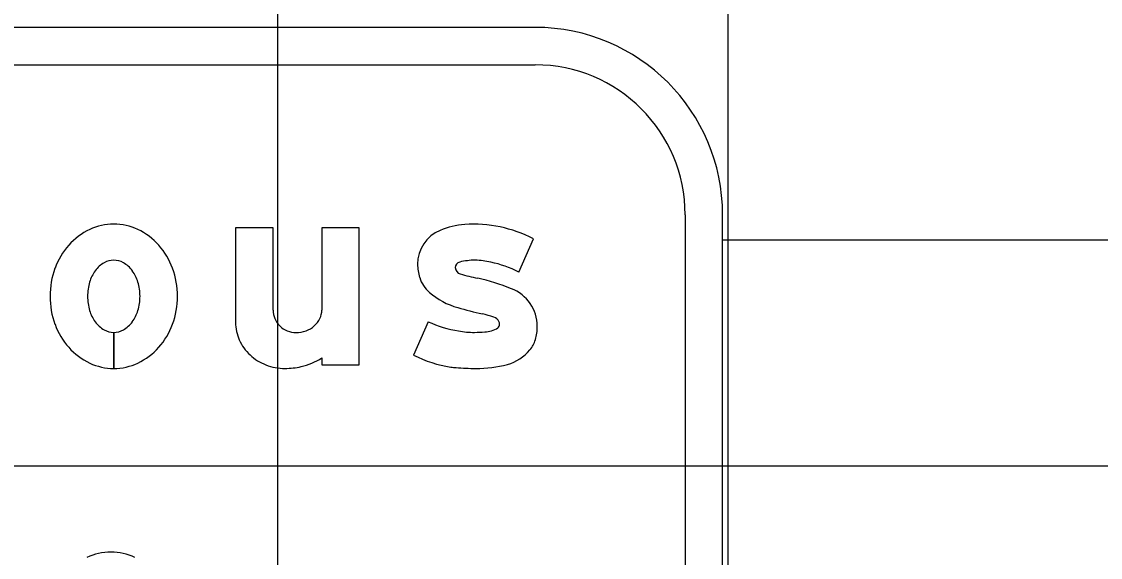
# Model space of a CAD drawing. Extents: x 2193008 to 2198143, y 1236112 to 1237864.
# Drawn here: x 2194933.721 to 2194938.514, y 1237210.7 to 1237213.08 of the extents above; entities that cross this region are included whole.
import ezdxf

# ---------------------------------------------------------------- set-up
doc = ezdxf.new("R2010")
doc.units = 0
for name, color, linetype in [('GSBWFILL', 7, 'Continuous'), ('GSCOLORFILL', 7, 'Continuous'), ('GSDIMS', 7, 'Continuous'), ('GSOUTLINE', 7, 'Continuous'), ('M-ROADS', 7, 'Continuous')]:
    doc.layers.add(name, color=color, linetype=linetype)

msp = doc.modelspace()

# ---------------------------------------------------------------- linework, layer by layer
at = {"layer": 'GSBWFILL'}
for p, q in [((2194934.8384, 1237211.7986), (2194934.8384, 1237212.1638)), ((2194935.93, 1237211.9668), (2194935.9946, 1237212.1152)), ((2194935.5275, 1237211.7471), (2194935.4628, 1237211.5988)), ((2194934.1308, 1237211.6996), (2194934.1308, 1237211.5394)), ((2194934.1309, 1237211.5394), (2194934.1309, 1237211.6996)), ((2194935.4628, 1237211.5988), (2194935.4628, 1237211.5988))]:
    msp.add_line(p, q, dxfattribs=at)
for points in [[(2194934.8384, 1237212.1638), (2194934.6719, 1237212.1638), (2194934.6719, 1237211.7438)], [(2194935.0549, 1237211.5861), (2194935.0549, 1237211.556), (2194935.2214, 1237211.556), (2194935.2214, 1237212.1638), (2194935.0549, 1237212.1638), (2194935.0549, 1237211.7986)]]:
    msp.add_lwpolyline(points, dxfattribs=at)
for centre, major_axis, ratio, start_param, end_param in [((2194934.1466, 1237211.8958), (0, 0.2881), 0.999994, 0.438571, 0.847388), ((2194934.1308, 1237211.9295), (0, 0.2509), 0.999994, 0, 0.438571), ((2194934.1308, 1237211.9295), (0, 0.2509), 0.999994, 5.844614, 6.283185), ((2194934.115, 1237211.8958), (0, 0.2881), 0.999994, 5.435798, 5.844614), ((2194935.6436, 1237212.0024), (0, 0.1632), 0.999993, 0.398006, 1.570796), ((2194935.715, 1237211.8326), (0, 0.3474), 0.999993, 0.071378, 0.398007), ((2194935.7296, 1237211.6097), (0, 0.5707), 0.999993, 5.800291, 6.352301), ((2194934.1713, 1237211.874), (0, 0.321), 0.999994, 0.847388, 1.220117), ((2194934.0903, 1237211.874), (0, 0.321), 0.999994, 5.063069, 5.435798), ((2194934.1512, 1237211.8985), (0, 0.1271), 0.999994, 0.517724, 0.942), ((2194934.1308, 1237211.9342), (0, 0.086), 0.999994, 0, 0.517724), ((2194934.1308, 1237211.9342), (0, 0.086), 0.999994, 5.765461, 6.283185), ((2194934.1105, 1237211.8985), (0, 0.1271), 0.999994, 5.341185, 5.765461), ((2194935.6729, 1237211.9875), (0, 0.025), 0.999993, 0.21891, 1.570796), ((2194935.7361, 1237211.7313), (0, 0.2889), 0.999993, 0, 0.239757), ((2194935.7361, 1237211.7467), (0, 0.2735), 0.999993, 6.027142, 6.283185), ((2194935.7168, 1237211.5665), (0, 0.4534), 0.999993, 5.793797, 6.086746), ((2194934.2099, 1237211.8599), (0, 0.3622), 0.999994, 1.220117, 1.570796), ((2194934.1832, 1237211.8752), (0, 0.1667), 0.999994, 0.942, 1.278197), ((2194934.0784, 1237211.8752), (0, 0.1667), 0.999994, 5.004989, 5.341185), ((2194934.0517, 1237211.8599), (0, 0.3622), 0.999994, 4.712389, 5.063069), ((2194935.6753, 1237212.0024), (0, 0.1949), 0.999993, 1.570796, 1.879779), ((2194935.6771, 1237211.9875), (0, 0.0291), 0.999993, 1.570796, 2.88808), ((2194935.8562, 1237212.5527), (0, 0.6219), 0.999993, 2.83708, 2.965597), ((2194934.2339, 1237211.8599), (0, 0.2196), 0.999994, 1.278197, 1.570796), ((2194934.0278, 1237211.8599), (0, 0.2196), 0.999994, 4.712389, 5.004989), ((2194935.6285, 1237211.9874), (0, 0.1457), 0.999993, 1.879779, 2.42566), ((2194935.5296, 1237210.9795), (0, 0.9852), 0.999993, 5.901211, 6.060377), ((2194935.7457, 1237212.1221), (0, 0.3242), 0.999993, 2.42566, 2.869403), ((2194935.8333, 1237211.7264), (0, 0.179), 0.999993, 4.712389, 5.919951), ((2194934.2099, 1237211.8599), (0, 0.3622), 0.999994, 1.570796, 1.921476), ((2194934.2339, 1237211.8599), (0, 0.2196), 0.999994, 1.570796, 1.863396), ((2194934.0278, 1237211.8599), (0, 0.2196), 0.999994, 4.419789, 4.712389), ((2194934.0517, 1237211.8599), (0, 0.3622), 0.999994, 4.361709, 4.712389), ((2194934.1832, 1237211.8446), (0, 0.1667), 0.999994, 1.863396, 2.199593), ((2194934.0784, 1237211.8446), (0, 0.1667), 0.999994, 4.083593, 4.419789), ((2194934.935, 1237211.7986), (0, 0.0965), 0.999993, 1.570796, 1.973843), ((2194934.9682, 1237211.7986), (0, 0.0867), 0.999993, 4.267823, 4.712389), ((2194936.2149, 1237213.7342), (0, 2.0032), 0.999993, 2.860128, 2.916667), ((2194935.5597, 1237210.9068), (0, 0.8992), 0.999993, 5.990951, 6.04928), ((2194935.8047, 1237211.7278), (0, 0.0424), 0.999993, 5.20773, 5.944931), ((2194934.1713, 1237211.8458), (0, 0.321), 0.999994, 1.921476, 2.294205), ((2194934.1512, 1237211.8213), (0, 0.1271), 0.999994, 2.199593, 2.623869), ((2194934.1105, 1237211.8213), (0, 0.1271), 0.999994, 3.659317, 4.083593), ((2194934.0903, 1237211.8458), (0, 0.321), 0.999994, 3.98898, 4.361709), ((2194934.8631, 1237211.7438), (0, 0.1912), 0.999993, 1.570796, 1.988484), ((2194934.9378, 1237211.7998), (0, 0.0995), 0.999993, 1.973842, 2.370677), ((2194934.9395, 1237211.8016), (0, 0.1021), 0.999993, 2.370677, 2.759031), ((2194934.9463, 1237211.8149), (0, 0.1146), 0.999993, 3.487296, 3.857311), ((2194934.9549, 1237211.805), (0, 0.1015), 0.999993, 3.857311, 4.267823), ((2194935.7366, 1237212.1948), (0, 0.4941), 0.999993, 2.70455, 2.991718), ((2194935.776, 1237211.8146), (0, 0.1128), 0.999993, 3.169414, 3.711965), ((2194935.8255, 1237211.7353), (0, 0.0193), 0.999993, 3.769232, 4.712389), ((2194935.8146, 1237211.7353), (0, 0.0302), 0.999993, 4.712389, 5.146352), ((2194935.8033, 1237211.7264), (0, 0.2089), 0.999993, 4.42655, 4.712389), ((2194934.1308, 1237211.7856), (0, 0.086), 0.999994, 2.623869, 3.141593), ((2194934.1308, 1237211.7856), (0, 0.086), 0.999994, 3.142077, 3.659317), ((2194934.9407, 1237211.8045), (0, 0.1052), 0.999993, 2.759031, 3.141593), ((2194934.9407, 1237211.8304), (0, 0.1311), 0.999993, 3.141593, 3.487296), ((2194935.7331, 1237212.0783), (0, 0.3787), 0.999993, 2.95481, 3.141593), ((2194935.7331, 1237212.175), (0, 0.4753), 0.999993, 3.141593, 3.238422), ((2194934.1466, 1237211.824), (0, 0.2881), 0.999994, 2.294205, 2.703022), ((2194934.115, 1237211.824), (0, 0.2881), 0.999994, 3.580164, 3.98898), ((2194934.8766, 1237211.7498), (0, 0.206), 0.999993, 1.988484, 2.390665), ((2194935.826, 1237211.7489), (0, 0.199), 0.999993, 3.41426, 4.020407), ((2194935.884, 1237211.7027), (0, 0.1249), 0.999993, 4.009587, 4.42655), ((2194934.8854, 1237211.7592), (0, 0.2187), 0.999993, 2.390665, 2.772693), ((2194934.8938, 1237211.839), (0, 0.2998), 0.999993, 3.37668, 3.708724), ((2194935.7003, 1237212.0548), (0, 0.5142), 0.999993, 2.661561, 2.999689), ((2194934.1308, 1237211.7903), (0, 0.2509), 0.999994, 2.703022, 3.141593), ((2194934.1308, 1237211.7903), (0, 0.2509), 0.999994, 3.141759, 3.580164), ((2194934.891, 1237211.7738), (0, 0.2344), 0.999993, 2.772693, 3.141593), ((2194934.891, 1237211.8724), (0, 0.333), 0.999993, 3.141593, 3.361579), ((2194935.6864, 1237211.9579), (0, 0.4163), 0.999993, 2.999689, 3.056979), ((2194935.7385, 1237212.5619), (0, 1.0225), 0.999993, 3.056204, 3.141593), ((2194935.7385, 1237212.1054), (0, 0.566), 0.999993, 3.141593, 3.39368), ((2194934.1181, 1237210.4727), (0, 0.2509), 0.999998, 0, 0.438571), ((2194934.1181, 1237210.4727), (0, 0.2509), 0.999998, 5.844614, 6.283185)]:
    msp.add_ellipse(centre, major_axis=major_axis, ratio=ratio, start_param=start_param, end_param=end_param, dxfattribs=at)
at = {"layer": 'GSCOLORFILL'}
for p, q in [((2194936.0028, 1237213.0545), (2194929.1763, 1237213.0545)), ((2194929.1763, 1237212.888), (2194936.0028, 1237212.888)), ((2194936.6688, 1237212.222), (2194936.6688, 1237207.3935)), ((2194936.8353, 1237207.3935), (2194936.8353, 1237212.222)), ((2194934.8384, 1237211.7986), (2194934.8384, 1237212.1638)), ((2194935.93, 1237211.9668), (2194935.9946, 1237212.1152)), ((2194935.5275, 1237211.7471), (2194935.4628, 1237211.5988)), ((2194934.1308, 1237211.6996), (2194934.1308, 1237211.5394)), ((2194934.1309, 1237211.5394), (2194934.1309, 1237211.6996)), ((2194935.4628, 1237211.5988), (2194935.4628, 1237211.5988))]:
    msp.add_line(p, q, dxfattribs=at)
for points in [[(2194934.8384, 1237212.1638), (2194934.6719, 1237212.1638), (2194934.6719, 1237211.7438)], [(2194935.0549, 1237211.5861), (2194935.0549, 1237211.556), (2194935.2214, 1237211.556), (2194935.2214, 1237212.1638), (2194935.0549, 1237212.1638), (2194935.0549, 1237211.7986)]]:
    msp.add_lwpolyline(points, dxfattribs=at)
for radius in [0.8325, 0.666]:
    msp.add_arc((2194936.0028, 1237212.222), radius, 0, 90, dxfattribs=at)
for centre, major_axis, ratio, start_param, end_param in [((2194934.1466, 1237211.8958), (0, 0.2881), 0.999994, 0.438571, 0.847388), ((2194934.1308, 1237211.9295), (0, 0.2509), 0.999994, 0, 0.438571), ((2194934.1308, 1237211.9295), (0, 0.2509), 0.999994, 5.844614, 6.283185), ((2194934.115, 1237211.8958), (0, 0.2881), 0.999994, 5.435798, 5.844614), ((2194935.6436, 1237212.0024), (0, 0.1632), 0.999993, 0.398006, 1.570796), ((2194935.715, 1237211.8326), (0, 0.3474), 0.999993, 0.071378, 0.398007), ((2194935.7296, 1237211.6097), (0, 0.5707), 0.999993, 5.800291, 6.352301), ((2194934.1713, 1237211.874), (0, 0.321), 0.999994, 0.847388, 1.220117), ((2194934.0903, 1237211.874), (0, 0.321), 0.999994, 5.063069, 5.435798), ((2194934.1512, 1237211.8985), (0, 0.1271), 0.999994, 0.517724, 0.942), ((2194934.1308, 1237211.9342), (0, 0.086), 0.999994, 0, 0.517724), ((2194934.1308, 1237211.9342), (0, 0.086), 0.999994, 5.765461, 6.283185), ((2194934.1105, 1237211.8985), (0, 0.1271), 0.999994, 5.341185, 5.765461), ((2194935.6729, 1237211.9875), (0, 0.025), 0.999993, 0.21891, 1.570796), ((2194935.7361, 1237211.7313), (0, 0.2889), 0.999993, 0, 0.239757), ((2194935.7361, 1237211.7467), (0, 0.2735), 0.999993, 6.027142, 6.283185), ((2194935.7168, 1237211.5665), (0, 0.4534), 0.999993, 5.793797, 6.086746), ((2194934.2099, 1237211.8599), (0, 0.3622), 0.999994, 1.220117, 1.570796), ((2194934.1832, 1237211.8752), (0, 0.1667), 0.999994, 0.942, 1.278197), ((2194934.0784, 1237211.8752), (0, 0.1667), 0.999994, 5.004989, 5.341185), ((2194934.0517, 1237211.8599), (0, 0.3622), 0.999994, 4.712389, 5.063069), ((2194935.6753, 1237212.0024), (0, 0.1949), 0.999993, 1.570796, 1.879779), ((2194935.6771, 1237211.9875), (0, 0.0291), 0.999993, 1.570796, 2.88808), ((2194935.8562, 1237212.5527), (0, 0.6219), 0.999993, 2.83708, 2.965597), ((2194934.2339, 1237211.8599), (0, 0.2196), 0.999994, 1.278197, 1.570796), ((2194934.0278, 1237211.8599), (0, 0.2196), 0.999994, 4.712389, 5.004989), ((2194935.6285, 1237211.9874), (0, 0.1457), 0.999993, 1.879779, 2.42566), ((2194935.5296, 1237210.9795), (0, 0.9852), 0.999993, 5.901211, 6.060377), ((2194935.7457, 1237212.1221), (0, 0.3242), 0.999993, 2.42566, 2.869403), ((2194935.8333, 1237211.7264), (0, 0.179), 0.999993, 4.712389, 5.919951), ((2194934.2099, 1237211.8599), (0, 0.3622), 0.999994, 1.570796, 1.921476), ((2194934.2339, 1237211.8599), (0, 0.2196), 0.999994, 1.570796, 1.863396), ((2194934.0278, 1237211.8599), (0, 0.2196), 0.999994, 4.419789, 4.712389), ((2194934.0517, 1237211.8599), (0, 0.3622), 0.999994, 4.361709, 4.712389), ((2194934.1832, 1237211.8446), (0, 0.1667), 0.999994, 1.863396, 2.199593), ((2194934.0784, 1237211.8446), (0, 0.1667), 0.999994, 4.083593, 4.419789), ((2194934.935, 1237211.7986), (0, 0.0965), 0.999993, 1.570796, 1.973843), ((2194934.9682, 1237211.7986), (0, 0.0867), 0.999993, 4.267823, 4.712389), ((2194936.2149, 1237213.7342), (0, 2.0032), 0.999993, 2.860128, 2.916667), ((2194935.5597, 1237210.9068), (0, 0.8992), 0.999993, 5.990951, 6.04928), ((2194935.8047, 1237211.7278), (0, 0.0424), 0.999993, 5.20773, 5.944931), ((2194934.1713, 1237211.8458), (0, 0.321), 0.999994, 1.921476, 2.294205), ((2194934.1512, 1237211.8213), (0, 0.1271), 0.999994, 2.199593, 2.623869), ((2194934.1105, 1237211.8213), (0, 0.1271), 0.999994, 3.659317, 4.083593), ((2194934.0903, 1237211.8458), (0, 0.321), 0.999994, 3.98898, 4.361709), ((2194934.8631, 1237211.7438), (0, 0.1912), 0.999993, 1.570796, 1.988484), ((2194934.9378, 1237211.7998), (0, 0.0995), 0.999993, 1.973842, 2.370677), ((2194934.9395, 1237211.8016), (0, 0.1021), 0.999993, 2.370677, 2.759031), ((2194934.9463, 1237211.8149), (0, 0.1146), 0.999993, 3.487296, 3.857311), ((2194934.9549, 1237211.805), (0, 0.1015), 0.999993, 3.857311, 4.267823), ((2194935.7366, 1237212.1948), (0, 0.4941), 0.999993, 2.70455, 2.991718), ((2194935.776, 1237211.8146), (0, 0.1128), 0.999993, 3.169414, 3.711965), ((2194935.8255, 1237211.7353), (0, 0.0193), 0.999993, 3.769232, 4.712389), ((2194935.8146, 1237211.7353), (0, 0.0302), 0.999993, 4.712389, 5.146352), ((2194935.8033, 1237211.7264), (0, 0.2089), 0.999993, 4.42655, 4.712389), ((2194934.1308, 1237211.7856), (0, 0.086), 0.999994, 2.623869, 3.141593), ((2194934.1308, 1237211.7856), (0, 0.086), 0.999994, 3.142077, 3.659317), ((2194934.9407, 1237211.8045), (0, 0.1052), 0.999993, 2.759031, 3.141593), ((2194934.9407, 1237211.8304), (0, 0.1311), 0.999993, 3.141593, 3.487296), ((2194935.7331, 1237212.0783), (0, 0.3787), 0.999993, 2.95481, 3.141593), ((2194935.7331, 1237212.175), (0, 0.4753), 0.999993, 3.141593, 3.238422), ((2194934.1466, 1237211.824), (0, 0.2881), 0.999994, 2.294205, 2.703022), ((2194934.115, 1237211.824), (0, 0.2881), 0.999994, 3.580164, 3.98898), ((2194934.8766, 1237211.7498), (0, 0.206), 0.999993, 1.988484, 2.390665), ((2194935.826, 1237211.7489), (0, 0.199), 0.999993, 3.41426, 4.020407), ((2194935.884, 1237211.7027), (0, 0.1249), 0.999993, 4.009587, 4.42655), ((2194934.8854, 1237211.7592), (0, 0.2187), 0.999993, 2.390665, 2.772693), ((2194934.8938, 1237211.839), (0, 0.2998), 0.999993, 3.37668, 3.708724), ((2194935.7003, 1237212.0548), (0, 0.5142), 0.999993, 2.661561, 2.999689), ((2194934.1308, 1237211.7903), (0, 0.2509), 0.999994, 2.703022, 3.141593), ((2194934.1308, 1237211.7903), (0, 0.2509), 0.999994, 3.141759, 3.580164), ((2194934.891, 1237211.7738), (0, 0.2344), 0.999993, 2.772693, 3.141593), ((2194934.891, 1237211.8724), (0, 0.333), 0.999993, 3.141593, 3.361579), ((2194935.6864, 1237211.9579), (0, 0.4163), 0.999993, 2.999689, 3.056979), ((2194935.7385, 1237212.5619), (0, 1.0225), 0.999993, 3.056204, 3.141593), ((2194935.7385, 1237212.1054), (0, 0.566), 0.999993, 3.141593, 3.39368), ((2194934.1181, 1237210.4727), (0, 0.2509), 0.999998, 0, 0.438571), ((2194934.1181, 1237210.4727), (0, 0.2509), 0.999998, 5.844614, 6.283185)]:
    msp.add_ellipse(centre, major_axis=major_axis, ratio=ratio, start_param=start_param, end_param=end_param, dxfattribs=at)
at = {"layer": 'GSDIMS'}
msp.add_line((2194936.8353, 1237212.1113), (2194986.8603, 1237212.1113), dxfattribs=at)
at = {"layer": 'GSOUTLINE'}
for p, q in [((2194934.8384, 1237211.7986), (2194934.8384, 1237212.1638)), ((2194935.93, 1237211.9668), (2194935.9946, 1237212.1152)), ((2194935.5275, 1237211.7471), (2194935.4628, 1237211.5988)), ((2194935.4628, 1237211.5988), (2194935.4628, 1237211.5988))]:
    msp.add_line(p, q, dxfattribs=at)
for points in [[(2194934.8384, 1237212.1638), (2194934.6719, 1237212.1638), (2194934.6719, 1237211.7438)], [(2194935.0549, 1237211.5861), (2194935.0549, 1237211.556), (2194935.2214, 1237211.556), (2194935.2214, 1237212.1638), (2194935.0549, 1237212.1638), (2194935.0549, 1237211.7986)]]:
    msp.add_lwpolyline(points, dxfattribs=at)
for centre, major_axis, ratio, start_param, end_param in [((2194934.1466, 1237211.8958), (0, 0.2881), 0.999994, 0.438571, 0.847388), ((2194934.1308, 1237211.9295), (0, 0.2509), 0.999994, 0, 0.438571), ((2194934.1308, 1237211.9295), (0, 0.2509), 0.999994, 5.844614, 6.283185), ((2194934.115, 1237211.8958), (0, 0.2881), 0.999994, 5.435798, 5.844614), ((2194935.6436, 1237212.0024), (0, 0.1632), 0.999993, 0.398006, 1.570796), ((2194935.715, 1237211.8326), (0, 0.3474), 0.999993, 0.071378, 0.398007), ((2194935.7296, 1237211.6097), (0, 0.5707), 0.999993, 5.800291, 6.352301), ((2194934.1713, 1237211.874), (0, 0.321), 0.999994, 0.847388, 1.220117), ((2194934.0903, 1237211.874), (0, 0.321), 0.999994, 5.063069, 5.435798), ((2194934.1512, 1237211.8985), (0, 0.1271), 0.999994, 0.517724, 0.942), ((2194934.1308, 1237211.9342), (0, 0.086), 0.999994, 0, 0.517724), ((2194934.1308, 1237211.9342), (0, 0.086), 0.999994, 5.765461, 6.283185), ((2194934.1105, 1237211.8985), (0, 0.1271), 0.999994, 5.341185, 5.765461), ((2194935.6729, 1237211.9875), (0, 0.025), 0.999993, 0.21891, 1.570796), ((2194935.7361, 1237211.7313), (0, 0.2889), 0.999993, 0, 0.239757), ((2194935.7361, 1237211.7467), (0, 0.2735), 0.999993, 6.027142, 6.283185), ((2194935.7168, 1237211.5665), (0, 0.4534), 0.999993, 5.793797, 6.086746), ((2194934.2099, 1237211.8599), (0, 0.3622), 0.999994, 1.220117, 1.570796), ((2194934.1832, 1237211.8752), (0, 0.1667), 0.999994, 0.942, 1.278197), ((2194934.0784, 1237211.8752), (0, 0.1667), 0.999994, 5.004989, 5.341185), ((2194934.0517, 1237211.8599), (0, 0.3622), 0.999994, 4.712389, 5.063069), ((2194935.6753, 1237212.0024), (0, 0.1949), 0.999993, 1.570796, 1.879779), ((2194935.6771, 1237211.9875), (0, 0.0291), 0.999993, 1.570796, 2.88808), ((2194935.8562, 1237212.5527), (0, 0.6219), 0.999993, 2.83708, 2.965597), ((2194934.2339, 1237211.8599), (0, 0.2196), 0.999994, 1.278197, 1.570796), ((2194934.0278, 1237211.8599), (0, 0.2196), 0.999994, 4.712389, 5.004989), ((2194935.6285, 1237211.9874), (0, 0.1457), 0.999993, 1.879779, 2.42566), ((2194935.5296, 1237210.9795), (0, 0.9852), 0.999993, 5.901211, 6.060377), ((2194935.7457, 1237212.1221), (0, 0.3242), 0.999993, 2.42566, 2.869403), ((2194935.8333, 1237211.7264), (0, 0.179), 0.999993, 4.712389, 5.919951), ((2194934.2099, 1237211.8599), (0, 0.3622), 0.999994, 1.570796, 1.921476), ((2194934.2339, 1237211.8599), (0, 0.2196), 0.999994, 1.570796, 1.863396), ((2194934.0278, 1237211.8599), (0, 0.2196), 0.999994, 4.419789, 4.712389), ((2194934.0517, 1237211.8599), (0, 0.3622), 0.999994, 4.361709, 4.712389), ((2194934.1832, 1237211.8446), (0, 0.1667), 0.999994, 1.863396, 2.199593), ((2194934.0784, 1237211.8446), (0, 0.1667), 0.999994, 4.083593, 4.419789), ((2194934.935, 1237211.7986), (0, 0.0965), 0.999993, 1.570796, 1.973843), ((2194934.9682, 1237211.7986), (0, 0.0867), 0.999993, 4.267823, 4.712389), ((2194936.2149, 1237213.7342), (0, 2.0032), 0.999993, 2.860128, 2.916667), ((2194935.5597, 1237210.9068), (0, 0.8992), 0.999993, 5.990951, 6.04928), ((2194935.8047, 1237211.7278), (0, 0.0424), 0.999993, 5.20773, 5.944931), ((2194934.1713, 1237211.8458), (0, 0.321), 0.999994, 1.921476, 2.294205), ((2194934.1512, 1237211.8213), (0, 0.1271), 0.999994, 2.199593, 2.623869), ((2194934.1105, 1237211.8213), (0, 0.1271), 0.999994, 3.659317, 4.083593), ((2194934.0903, 1237211.8458), (0, 0.321), 0.999994, 3.98898, 4.361709), ((2194934.8631, 1237211.7438), (0, 0.1912), 0.999993, 1.570796, 1.988484), ((2194934.9378, 1237211.7998), (0, 0.0995), 0.999993, 1.973842, 2.370677), ((2194934.9395, 1237211.8016), (0, 0.1021), 0.999993, 2.370677, 2.759031), ((2194934.9463, 1237211.8149), (0, 0.1146), 0.999993, 3.487296, 3.857311), ((2194934.9549, 1237211.805), (0, 0.1015), 0.999993, 3.857311, 4.267823), ((2194935.7366, 1237212.1948), (0, 0.4941), 0.999993, 2.70455, 2.991718), ((2194935.776, 1237211.8146), (0, 0.1128), 0.999993, 3.169414, 3.711965), ((2194935.8255, 1237211.7353), (0, 0.0193), 0.999993, 3.769232, 4.712389), ((2194935.8146, 1237211.7353), (0, 0.0302), 0.999993, 4.712389, 5.146352), ((2194935.8033, 1237211.7264), (0, 0.2089), 0.999993, 4.42655, 4.712389), ((2194934.1308, 1237211.7856), (0, 0.086), 0.999994, 2.623869, 3.141593), ((2194934.1308, 1237211.7856), (0, 0.086), 0.999994, 3.141593, 3.659317), ((2194934.9407, 1237211.8045), (0, 0.1052), 0.999993, 2.759031, 3.141593), ((2194934.9407, 1237211.8304), (0, 0.1311), 0.999993, 3.141593, 3.487296), ((2194935.7331, 1237212.0783), (0, 0.3787), 0.999993, 2.95481, 3.141593), ((2194935.7331, 1237212.175), (0, 0.4753), 0.999993, 3.141593, 3.238422), ((2194934.1466, 1237211.824), (0, 0.2881), 0.999994, 2.294205, 2.703022), ((2194934.115, 1237211.824), (0, 0.2881), 0.999994, 3.580164, 3.98898), ((2194934.8766, 1237211.7498), (0, 0.206), 0.999993, 1.988484, 2.390665), ((2194935.826, 1237211.7489), (0, 0.199), 0.999993, 3.41426, 4.020407), ((2194935.884, 1237211.7027), (0, 0.1249), 0.999993, 4.009587, 4.42655), ((2194934.8854, 1237211.7592), (0, 0.2187), 0.999993, 2.390665, 2.772693), ((2194934.8938, 1237211.839), (0, 0.2998), 0.999993, 3.37668, 3.708724), ((2194935.7003, 1237212.0548), (0, 0.5142), 0.999993, 2.661561, 2.999689), ((2194934.1308, 1237211.7903), (0, 0.2509), 0.999994, 2.703022, 3.141593), ((2194934.1308, 1237211.7903), (0, 0.2509), 0.999994, 3.141593, 3.580164), ((2194934.891, 1237211.7738), (0, 0.2344), 0.999993, 2.772693, 3.141593), ((2194934.891, 1237211.8724), (0, 0.333), 0.999993, 3.141593, 3.361579), ((2194935.6864, 1237211.9579), (0, 0.4163), 0.999993, 2.999689, 3.056979), ((2194935.7385, 1237212.5619), (0, 1.0225), 0.999993, 3.056204, 3.141593), ((2194935.7385, 1237212.1054), (0, 0.566), 0.999993, 3.141593, 3.39368), ((2194934.1181, 1237210.4727), (0, 0.2509), 0.999998, 0, 0.438571), ((2194934.1181, 1237210.4727), (0, 0.2509), 0.999998, 5.844614, 6.283185)]:
    msp.add_ellipse(centre, major_axis=major_axis, ratio=ratio, start_param=start_param, end_param=end_param, dxfattribs=at)
at = {"layer": 'M-ROADS'}
for p, q in [((2194934.8603, 1237163.1062), (2194934.8603, 1237223.1062)), ((2194936.8603, 1237163.1062), (2194936.8603, 1237223.1062)), ((2194892.8603, 1237211.1062), (2195022.8603, 1237211.1062))]:
    msp.add_line(p, q, dxfattribs=at)

doc.saveas('drawing.dxf')
